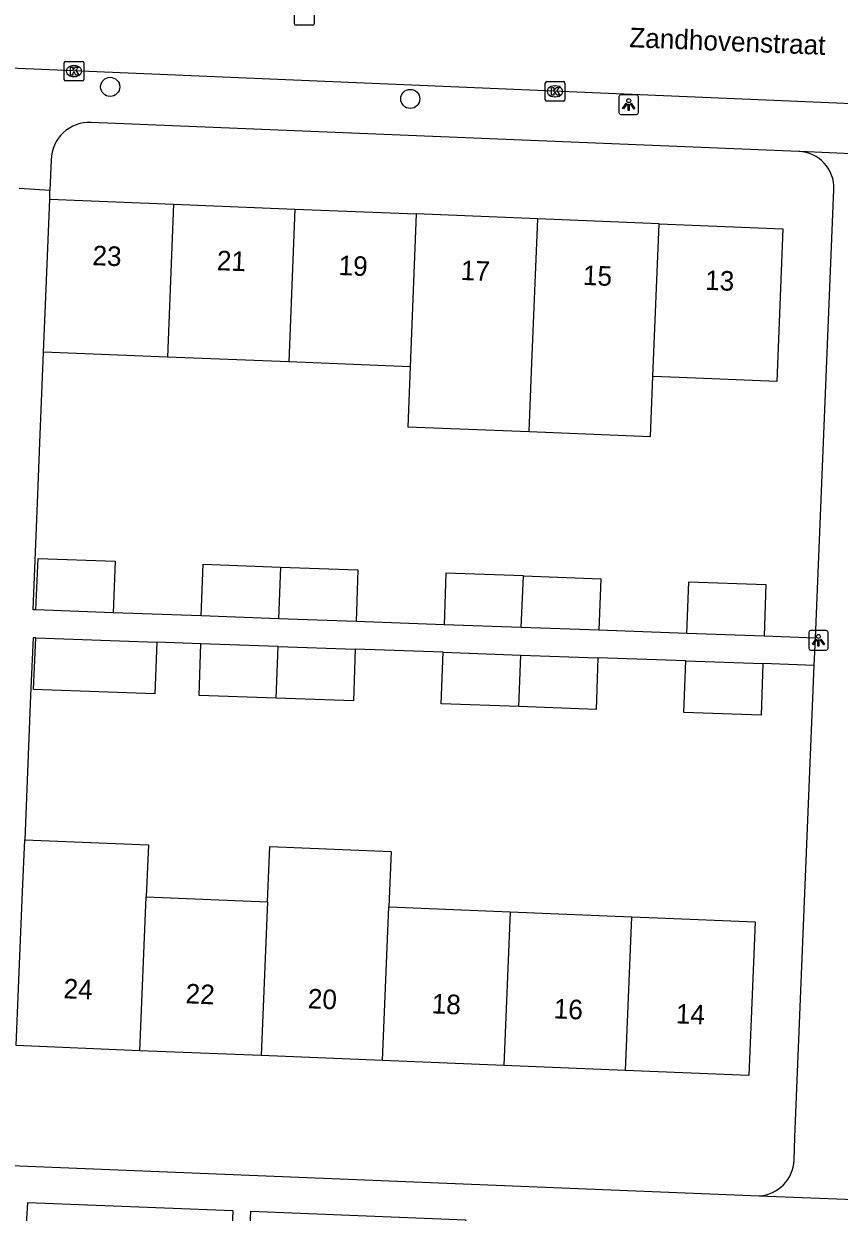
# Model space of a CAD drawing. Extents: x 160732 to 162105, y 387428 to 388479.
# Drawn here: x 161656.6 to 161698.3, y 387752 to 387812.8 of the extents above; entities that cross this region are included whole.
import ezdxf

# ---------------------------------------------------------------- set-up
doc = ezdxf.new("R2010")
doc.units = 0
for name, color, linetype in [('IMGEO_Boom', 7, 'Continuous'), ('IMGEO_Kolk', 7, 'Continuous'), ('IMGEO_Lichtpunt', 7, 'Continuous'), ('IMGEO_Openbare_ruimte_label', 7, 'Continuous'), ('IMGEO_Pand', 7, 'Continuous'), ('IMGEO_Pand_nummerreeks', 7, 'Continuous'), ('IMGEO_Rijbaan_lokaal_open', 7, 'Continuous'), ('IMGEO_Rioolput', 7, 'Continuous'), ('IMGEO_Voetpad_open', 7, 'Continuous')]:
    doc.layers.add(name, color=color, linetype=linetype)

msp = doc.modelspace()

# ---------------------------------------------------------------- linework, layer by layer
at = {"layer": 'IMGEO_Boom'}
for centre in [(161661.021, 387809.571), (161676.369, 387808.956)]:
    msp.add_circle(centre, 0.489, dxfattribs=at)
at = {"layer": 'IMGEO_Kolk'}
for p, q in [((161658.668, 387809.95), (161658.668, 387810.802)), ((161658.743, 387810.876), (161659.595, 387810.876)), ((161659.156, 387810.656), (161659.181, 387810.656)), ((161659.669, 387810.802), (161659.669, 387809.95)), ((161659.595, 387809.876), (161658.743, 387809.876)), ((161659.179, 387810.096), (161659.154, 387810.096)), ((161683.346, 387809.841), (161684.198, 387809.841)), ((161683.271, 387808.915), (161683.271, 387809.767)), ((161683.759, 387809.621), (161683.784, 387809.621)), ((161684.272, 387809.767), (161684.272, 387808.915)), ((161684.198, 387808.841), (161683.346, 387808.841)), ((161683.782, 387809.061), (161683.757, 387809.061))]:
    msp.add_line(p, q, dxfattribs=at)
for points in [[(161658.668, 387809.95), (161658.668, 387810.802)], [(161658.743, 387810.876), (161659.595, 387810.876)], [(161658.989, 387810.576), (161659.112, 387810.576), (161659.112, 387810.425), (161659.242, 387810.576), (161659.406, 387810.576), (161659.26, 387810.425), (161659.413, 387810.176), (161659.261, 387810.176), (161659.176, 387810.34), (161659.112, 387810.273), (161659.112, 387810.176), (161658.989, 387810.176), (161658.989, 387810.576)], [(161659.669, 387810.802), (161659.669, 387809.95)], [(161659.595, 387809.876), (161658.743, 387809.876)], [(161683.346, 387809.841), (161684.198, 387809.841)], [(161683.271, 387808.915), (161683.271, 387809.767)], [(161683.592, 387809.541), (161683.715, 387809.541), (161683.715, 387809.39), (161683.845, 387809.541), (161684.009, 387809.541), (161683.863, 387809.39), (161684.016, 387809.141), (161683.864, 387809.141), (161683.779, 387809.305), (161683.715, 387809.238), (161683.715, 387809.141), (161683.592, 387809.141), (161683.592, 387809.541)], [(161684.272, 387809.767), (161684.272, 387808.915)], [(161684.198, 387808.841), (161683.346, 387808.841)]]:
    msp.add_lwpolyline(points, dxfattribs=at)
for centre, start, end in [((161658.745, 387810.8), 91.55205, 178.44795), ((161658.745, 387810.8), 91.55205, 178.44795), ((161659.593, 387810.8), 1.55205, 88.44795), ((161659.593, 387810.8), 1.55205, 88.44795), ((161658.745, 387809.952), 181.55205, 268.44795), ((161658.745, 387809.952), 181.55205, 268.44795), ((161659.593, 387809.952), 271.55205, 358.44795), ((161659.593, 387809.952), 271.55205, 358.44795), ((161683.348, 387809.765), 91.55205, 178.44795), ((161683.348, 387809.765), 91.55205, 178.44795), ((161684.196, 387809.765), 1.55205, 88.44795), ((161684.196, 387809.765), 1.55205, 88.44795), ((161683.348, 387808.917), 181.55205, 268.44795), ((161683.348, 387808.917), 181.55205, 268.44795), ((161684.196, 387808.917), 271.55205, 358.44795), ((161684.196, 387808.917), 271.55205, 358.44795)]:
    msp.add_arc(centre, 0.0765, start, end, dxfattribs=at)
for centre, major_axis, ratio, start_param, end_param in [((161659.155, 387810.376), (-0.387, 0.002), 0.722429, 4.712389, 7.853982), ((161659.18, 387810.376), (-0.39, 0.002), 0.717154, 1.570796, 4.712389), ((161683.758, 387809.341), (-0.387, 0.002), 0.722429, 4.712389, 7.853982), ((161683.783, 387809.341), (-0.39, 0.002), 0.717154, 1.570796, 4.712389)]:
    msp.add_ellipse(centre, major_axis=major_axis, ratio=ratio, start_param=start_param, end_param=end_param, dxfattribs=at)
at = {"layer": 'IMGEO_Lichtpunt'}
for p, q in [((161687.044, 387809.066), (161687.044, 387808.259)), ((161687.044, 387809.066), (161687.044, 387808.259)), ((161687.946, 387809.161), (161687.138, 387809.161)), ((161687.946, 387809.161), (161687.138, 387809.161)), ((161688.04, 387808.259), (161688.04, 387809.066)), ((161688.04, 387808.259), (161688.04, 387809.066)), ((161687.138, 387808.165), (161687.946, 387808.165)), ((161687.138, 387808.165), (161687.946, 387808.165)), ((161696.746, 387781.655), (161696.746, 387780.848)), ((161696.746, 387781.655), (161696.746, 387780.848)), ((161697.648, 387781.75), (161696.84, 387781.75)), ((161697.648, 387781.75), (161696.84, 387781.75)), ((161697.742, 387780.848), (161697.742, 387781.655)), ((161697.742, 387780.848), (161697.742, 387781.655)), ((161696.84, 387780.754), (161697.648, 387780.754)), ((161696.84, 387780.754), (161697.648, 387780.754))]:
    msp.add_line(p, q, dxfattribs=at)
for points in [[(161687.418, 387808.73), (161687.457, 387808.702), (161687.269, 387808.44), (161687.231, 387808.467), (161687.418, 387808.73)], [(161687.52, 387808.682), (161687.567, 387808.682), (161687.567, 387808.36), (161687.52, 387808.36), (161687.52, 387808.682)], [(161687.63, 387808.702), (161687.668, 387808.729), (161687.855, 387808.467), (161687.816, 387808.439), (161687.63, 387808.702)], [(161697.12, 387781.319), (161697.159, 387781.291), (161696.971, 387781.029), (161696.933, 387781.056), (161697.12, 387781.319)], [(161697.222, 387781.271), (161697.269, 387781.271), (161697.269, 387780.949), (161697.222, 387780.949), (161697.222, 387781.271)], [(161697.332, 387781.291), (161697.37, 387781.318), (161697.557, 387781.056), (161697.518, 387781.028), (161697.332, 387781.291)]]:
    msp.add_lwpolyline(points, dxfattribs=at)
for centre in [(161687.543, 387808.864), (161697.245, 387781.453)]:
    msp.add_circle(centre, 0.0994, dxfattribs=at)
for centre, start, end in [((161687.138, 387809.066), 90, 180), ((161687.138, 387809.066), 90, 180), ((161687.946, 387809.066), 0, 90), ((161687.946, 387809.066), 0, 90), ((161687.138, 387808.259), 180, 270), ((161687.138, 387808.259), 180, 270), ((161687.946, 387808.259), 270, 0), ((161687.946, 387808.259), 270, 360), ((161696.84, 387781.655), 90, 180), ((161696.84, 387781.655), 90, 180), ((161697.648, 387781.655), 0, 90), ((161697.648, 387781.655), 0, 90), ((161696.84, 387780.848), 180, 270), ((161696.84, 387780.848), 180, 270), ((161697.648, 387780.848), 270, 0), ((161697.648, 387780.848), 270, 360)]:
    msp.add_arc(centre, 0.0946, start, end, dxfattribs=at)
at = {"layer": 'IMGEO_Pand'}
for points in [[(161657.613, 387796.005), (161657.727, 387798.827), (161657.928, 387803.822)], [(161657.928, 387803.822), (161664.257, 387803.567)], [(161664.257, 387803.567), (161663.944, 387795.75)], [(161664.257, 387803.567), (161670.467, 387803.318)], [(161670.467, 387803.318), (161670.153, 387795.501)], [(161670.467, 387803.318), (161676.676, 387803.068)], [(161676.676, 387803.068), (161676.362, 387795.251)], [(161682.886, 387802.818), (161676.676, 387803.068)], [(161682.449, 387791.931), (161682.572, 387795.001), (161682.886, 387802.818)], [(161689.096, 387802.569), (161682.886, 387802.818)], [(161689.096, 387802.569), (161695.425, 387802.314), (161695.11, 387794.497), (161690.115, 387794.698), (161688.782, 387794.752)], [(161688.782, 387794.752), (161689.096, 387802.569)], [(161663.944, 387795.75), (161657.613, 387796.005)], [(161670.153, 387795.501), (161663.944, 387795.75)], [(161676.362, 387795.251), (161670.153, 387795.501)], [(161676.362, 387795.251), (161676.239, 387792.18), (161682.449, 387791.931)], [(161682.449, 387791.931), (161688.659, 387791.682), (161688.782, 387794.752)], [(161657.219, 387782.806), (161657.337, 387785.446), (161661.273, 387785.304), (161661.178, 387782.663)], [(161665.675, 387782.501), (161665.771, 387785.142), (161669.731, 387784.999)], [(161669.731, 387784.999), (161669.625, 387782.358)], [(161669.731, 387784.999), (161673.692, 387784.856), (161673.597, 387782.215)], [(161682.152, 387784.551), (161678.19, 387784.694), (161678.094, 387782.053)], [(161682.046, 387781.91), (161682.152, 387784.551)], [(161682.152, 387784.551), (161686.114, 387784.408), (161686.019, 387781.767)], [(161690.516, 387781.605), (161690.612, 387784.246), (161694.559, 387784.103), (161694.464, 387781.462)], [(161661.178, 387782.663), (161657.219, 387782.806)], [(161669.625, 387782.358), (161665.675, 387782.501)], [(161673.597, 387782.215), (161669.625, 387782.358)], [(161682.046, 387781.91), (161678.094, 387782.053)], [(161686.019, 387781.767), (161682.046, 387781.91)], [(161663.404, 387781.158), (161663.296, 387778.517), (161657.106, 387778.736), (161657.224, 387781.376)], [(161657.224, 387781.376), (161663.404, 387781.158)], [(161694.464, 387781.462), (161690.516, 387781.605)], [(161669.502, 387778.298), (161665.57, 387778.437), (161665.664, 387781.078)], [(161669.611, 387780.939), (161665.664, 387781.078)], [(161669.502, 387778.298), (161669.611, 387780.939)], [(161673.551, 387780.8), (161673.457, 387778.158), (161669.502, 387778.298)], [(161669.611, 387780.939), (161673.551, 387780.8)], [(161681.913, 387777.86), (161677.955, 387778), (161678.048, 387780.641)], [(161678.048, 387780.641), (161682.021, 387780.501)], [(161681.913, 387777.86), (161682.021, 387780.501)], [(161685.964, 387780.362), (161685.87, 387777.72), (161681.913, 387777.86)], [(161682.021, 387780.501), (161685.964, 387780.362)], [(161694.408, 387780.063), (161694.315, 387777.422), (161690.368, 387777.562), (161690.461, 387780.203)], [(161690.461, 387780.203), (161694.408, 387780.063)], [(161656.218, 387760.518), (161656.423, 387765.514), (161656.541, 387768.39), (161656.65, 387771.05)], [(161656.65, 387771.05), (161662.977, 387770.791), (161662.868, 387768.13)], [(161669.073, 387767.876), (161669.189, 387770.7), (161675.393, 387770.445), (161675.277, 387767.621)], [(161662.544, 387760.258), (161662.868, 387768.13)], [(161662.868, 387768.13), (161669.073, 387767.876)], [(161669.073, 387767.876), (161668.749, 387760.004)], [(161674.954, 387759.749), (161675.277, 387767.621)], [(161675.277, 387767.621), (161681.482, 387767.366)], [(161681.482, 387767.366), (161681.159, 387759.494)], [(161681.482, 387767.366), (161687.687, 387767.112)], [(161687.687, 387767.112), (161687.364, 387759.24)], [(161687.687, 387767.112), (161689.017, 387767.057), (161694.012, 387766.852), (161693.689, 387758.98), (161687.364, 387759.24)], [(161662.544, 387760.258), (161656.218, 387760.518)], [(161668.749, 387760.004), (161662.544, 387760.258)], [(161674.954, 387759.749), (161668.749, 387760.004)], [(161681.159, 387759.494), (161674.954, 387759.749)], [(161687.364, 387759.24), (161681.159, 387759.494)]]:
    msp.add_lwpolyline(points, dxfattribs=at)
at = {"layer": 'IMGEO_Rijbaan_lokaal_open'}
msp.add_lwpolyline([(161636.304, 387811.344), (161640.411, 387811.175), (161656.698, 387810.505), (161742.061, 387806.898), (161746.058, 387806.738), (161757.711, 387806.339), (161764.654, 387806.046)], dxfattribs=at)
at = {"layer": 'IMGEO_Rioolput'}
for p, q in [((161670.449, 387812.8), (161670.449, 387813.652)), ((161671.45, 387813.652), (161671.45, 387812.8)), ((161671.376, 387812.726), (161670.524, 387812.726))]:
    msp.add_line(p, q, dxfattribs=at)
for points in [[(161670.449, 387812.8), (161670.449, 387813.652)], [(161671.45, 387813.652), (161671.45, 387812.8)], [(161671.376, 387812.726), (161670.524, 387812.726)]]:
    msp.add_lwpolyline(points, dxfattribs=at)
for centre, start, end in [((161670.526, 387812.802), 181.55205, 268.44795), ((161670.526, 387812.802), 181.55205, 268.44795), ((161671.374, 387812.802), 271.55205, 358.44795), ((161671.374, 387812.802), 271.55205, 358.44795)]:
    msp.add_arc(centre, 0.0765, start, end, dxfattribs=at)
at = {"layer": 'IMGEO_Voetpad_open'}
for points in [[(161696.242, 387806.269), (161660.045, 387807.756)], [(161703.103, 387805.963), (161703.084, 387805.965), (161696.292, 387806.27), (161696.242, 387806.269)], [(161658.006, 387805.841), (161657.937, 387804.276)], [(161657.937, 387804.276), (161656.368, 387804.378)], [(161657.928, 387803.822), (161657.937, 387804.276)], [(161697.089, 387781.364), (161698.035, 387804.325)], [(161657.219, 387782.806), (161657.08, 387782.812), (161657.318, 387788.714), (161657.425, 387791.359), (161657.613, 387796.005)], [(161665.675, 387782.501), (161661.178, 387782.663)], [(161678.094, 387782.053), (161673.597, 387782.215)], [(161657.224, 387781.376), (161657.073, 387781.381), (161656.952, 387778.423), (161656.65, 387771.05)], [(161690.516, 387781.605), (161686.019, 387781.767)], [(161697.089, 387781.364), (161694.464, 387781.462)], [(161697.032, 387779.969), (161697.089, 387781.364)], [(161665.664, 387781.078), (161663.404, 387781.158)], [(161678.048, 387780.641), (161673.551, 387780.8)], [(161690.461, 387780.203), (161685.964, 387780.362)], [(161697.032, 387779.969), (161694.408, 387780.063)], [(161695.998, 387754.652), (161696.037, 387755.833), (161697.032, 387779.969)], [(161655.95, 387754.38), (161694.209, 387752.832)], [(161694.209, 387752.832), (161700.38, 387752.59)], [(161667.221, 387750.346), (161656.707, 387750.779), (161656.805, 387752.494), (161667.301, 387752.077), (161667.221, 387750.346)], [(161679.117, 387749.872), (161668.127, 387750.309), (161668.217, 387752.043), (161679.185, 387751.605), (161679.117, 387749.872)]]:
    msp.add_lwpolyline(points, dxfattribs=at)
for centre, radius, start, end in [((161659.963, 387805.8), 1.958, 87.60652, 178.80099), ((161696.166, 387804.4), 1.871, 357.70958, 87.66266), ((161694.1, 387754.728), 1.899, 273.28076, 357.70352)]:
    msp.add_arc(centre, radius, start, end, dxfattribs=at)

# ---------------------------------------------------------------- texts
at = {"layer": 'IMGEO_Openbare_ruimte_label'}
msp.add_text('Zandhovenstraat', height=1, rotation=357.7071, dxfattribs=at).set_placement((161687.556, 387811.606))
at = {"layer": 'IMGEO_Pand_nummerreeks'}
for s, rotation, p in [('23', 357.697, (161660.095, 387800.453)), ('21', 357.697, (161666.458, 387800.196)), ('19', 357.697, (161672.685, 387799.946)), ('17', 357.69671, (161678.934, 387799.695)), ('15', 357.69671, (161685.183, 387799.443)), ('13', 357.697, (161691.434, 387799.192)), ('24', 357.64961, (161658.619, 387762.941)), ('22', 357.64961, (161664.861, 387762.685)), ('20', 357.65087, (161671.112, 387762.429)), ('18', 357.64961, (161677.448, 387762.169)), ('16', 357.64961, (161683.69, 387761.913)), ('14', 357.64961, (161689.935, 387761.657))]:
    msp.add_text(s, height=1, rotation=rotation, dxfattribs=at).set_placement(p)

doc.saveas('drawing.dxf')
